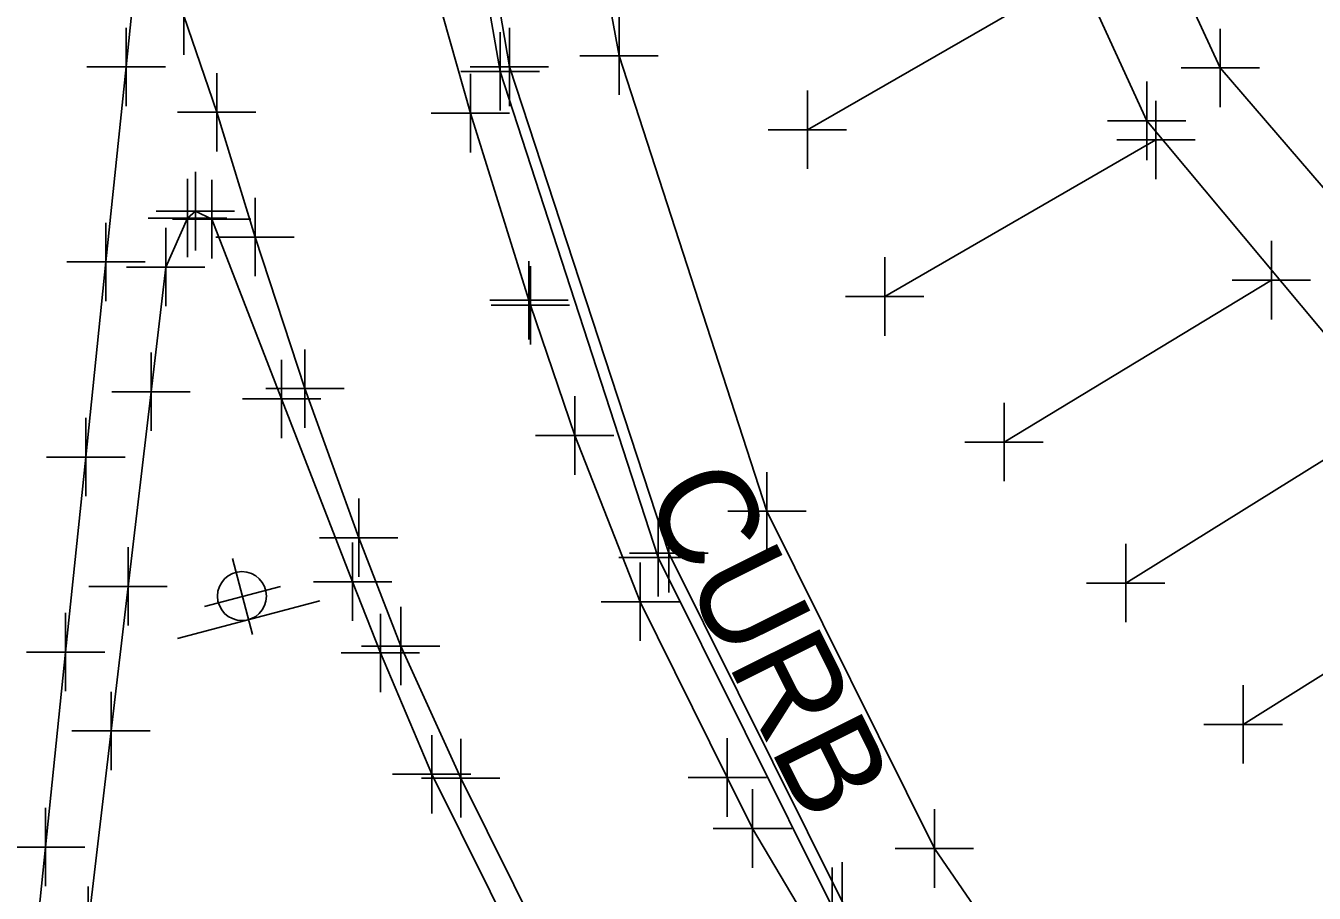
# Model space of a CAD drawing. Extents: x 0 to 1944463, y 0 to 420651.
# Drawn here: x 1942744.5 to 1942810.2, y 417905.1 to 417949.3 of the extents above; entities that cross this region are included whole.
import ezdxf

# ---------------------------------------------------------------- set-up
doc = ezdxf.new("R2010")
doc.units = 0
for name, color, linetype in [('SUR - DTM - Breaklines', 7, 'Continuous'), ('SUR - DTM - Breaklines - Points - Locators', 7, 'Continuous'), ('SUR - NON-TRAN - Features', 7, 'Continuous'), ('SUR - NON-TRAN - Features - Points - Locators', 7, 'Continuous'), ('SUR - TR-CTRL - Pavement Marking', 7, 'Continuous'), ('SUR - TR-CTRL - Pavement Marking - Points - Locators', 7, 'Continuous'), ('SUR - TR-CTRL - Signs and Devices', 7, 'Continuous'), ('SUR - TR-CTRL - Signs and Devices - Points - Locators', 7, 'Continuous'), ('SUR - TRAN - Features', 7, 'Continuous'), ('SUR - TRAN - Features - Points - Locators', 7, 'Continuous'), ('SUR - TRAN - Features Text', 7, 'Continuous')]:
    doc.layers.add(name, color=color, linetype=linetype)

msp = doc.modelspace()

# ---------------------------------------------------------------- linework, layer by layer
at = {"layer": 'SUR - DTM - Breaklines'}
msp.add_lwpolyline([(1942845.653, 417851.435), (1942844.565, 417850.194), (1942842.765, 417849.553), (1942840.798, 417849.919), (1942830.793, 417855.545), (1942821.429, 417862.859), (1942815.227, 417868.426), (1942812.749, 417870.855), (1942801.064, 417883.457), (1942793.306, 417893.178), (1942791.482, 417895.793), (1942786.152, 417904.647), (1942777.316, 417922.399), (1942769.183, 417947.203), (1942767.419, 417957.597), (1942765.99, 417970.655), (1942765.855, 417974.495), (1942767.539, 418005.277), (1942768.104, 418011.353)], dxfattribs=at)
at = {"layer": 'SUR - DTM - Breaklines - Points - Locators'}
for p, q in [((1942769.183, 417947.203), (1942769.183, 417949.203)), ((1942769.183, 417947.203), (1942767.183, 417947.203)), ((1942769.183, 417947.203), (1942771.183, 417947.203)), ((1942769.183, 417947.203), (1942769.183, 417945.203)), ((1942777.316, 417922.399), (1942777.316, 417924.399)), ((1942777.316, 417922.399), (1942775.316, 417922.399)), ((1942777.316, 417922.399), (1942779.316, 417922.399)), ((1942777.316, 417922.399), (1942777.316, 417920.399)), ((1942786.152, 417904.647), (1942786.152, 417906.647))]:
    msp.add_line(p, q, dxfattribs=at)
at = {"layer": 'SUR - NON-TRAN - Features'}
for points in [[(1942897.924, 417891.939), (1942849.099, 417892.435), (1942840.147, 417898.517), (1942826.257, 417915.055), (1942801.688, 417944.456), (1942786.467, 417977.693), (1942788.626, 418004.588)], [(1942897.611, 417896.263), (1942849.198, 417896.388), (1942849.198, 417899.007), (1942841.883, 417900.039), (1942844.299, 417902.133), (1942830.345, 417918.22), (1942805.44, 417947.153), (1942791.55, 417977.18), (1942794.141, 418004.506)]]:
    msp.add_lwpolyline(points, dxfattribs=at)
at = {"layer": 'SUR - NON-TRAN - Features - Points - Locators'}
for p, q in [((1942805.44, 417947.153), (1942805.44, 417949.153)), ((1942805.44, 417947.153), (1942803.44, 417947.153)), ((1942805.44, 417947.153), (1942807.44, 417947.153)), ((1942805.44, 417947.153), (1942805.44, 417945.153)), ((1942801.688, 417944.456), (1942801.688, 417946.456)), ((1942801.688, 417944.456), (1942799.688, 417944.456)), ((1942801.688, 417944.456), (1942803.688, 417944.456)), ((1942801.688, 417944.456), (1942801.688, 417942.456))]:
    msp.add_line(p, q, dxfattribs=at)
at = {"layer": 'SUR - TR-CTRL - Pavement Marking'}
for points in [[(1942756.253, 418008.604), (1942756.832, 417999.459), (1942757.925, 417989.519), (1942758.231, 417986.732), (1942760.046, 417976.898), (1942760.467, 417974.617), (1942762.281, 417964.783), (1942762.952, 417961.148), (1942765.097, 417952.301), (1942767.192, 417944.847), (1942770.176, 417935.303), (1942770.256, 417935.048), (1942772.517, 417928.408), (1942775.859, 417919.929), (1942780.296, 417910.968), (1942781.583, 417908.367), (1942786.685, 417899.767), (1942788.971, 417895.911), (1942794.975, 417887.914), (1942796.42, 417885.987), (1942802.968, 417878.429), (1942805.803, 417875.157), (1942813, 417868.214)], [(1942799.725, 417861.277), (1942790.736, 417865.658), (1942781.747, 417870.039), (1942775.062, 417873.297), (1942765.944, 417877.403), (1942756.825, 417881.508), (1942747.707, 417885.614), (1942743.465, 417887.524), (1942744.493, 417897.471), (1942745.521, 417907.418), (1942746.549, 417917.365), (1942747.578, 417927.312), (1942748.606, 417937.259), (1942749.634, 417947.206), (1942750.63, 417956.84)], [(1942784.384, 417944.002), (1942798.076, 417951.88)], [(1942752.579, 417949.819), (1942754.255, 417944.892), (1942756.21, 417938.529), (1942758.752, 417930.8), (1942761.496, 417923.192), (1942763.64, 417917.67), (1942766.697, 417910.933), (1942770.76, 417902.785), (1942775.654, 417894.064), (1942777.544, 417890.697), (1942782.986, 417882.308), (1942784.568, 417879.87), (1942788.778, 417873.987), (1942794.451, 417867.048), (1942799.385, 417861.72)], [(1942788.324, 417935.496), (1942802.161, 417943.483)], [(1942808.051, 417936.33), (1942794.414, 417928.074)], [(1942800.618, 417920.883), (1942814.083, 417929.253)], [(1942820.085, 417922.122), (1942806.608, 417913.677)]]:
    msp.add_lwpolyline(points, dxfattribs=at)
at = {"layer": 'SUR - TR-CTRL - Pavement Marking - Points - Locators'}
for p, q in [((1942752.579, 417949.819), (1942752.579, 417947.819)), ((1942749.634, 417947.206), (1942749.634, 417949.206)), ((1942749.634, 417947.206), (1942747.634, 417947.206)), ((1942749.634, 417947.206), (1942751.634, 417947.206)), ((1942749.634, 417947.206), (1942749.634, 417945.206)), ((1942754.255, 417944.892), (1942754.255, 417946.892)), ((1942767.192, 417944.847), (1942767.192, 417946.847)), ((1942784.384, 417944.002), (1942784.384, 417946.002)), ((1942802.161, 417943.483), (1942802.161, 417945.483)), ((1942754.255, 417944.892), (1942752.255, 417944.892)), ((1942754.255, 417944.892), (1942756.255, 417944.892)), ((1942754.255, 417944.892), (1942754.255, 417942.892)), ((1942767.192, 417944.847), (1942765.192, 417944.847)), ((1942767.192, 417944.847), (1942769.192, 417944.847)), ((1942767.192, 417944.847), (1942767.192, 417942.847)), ((1942784.384, 417944.002), (1942782.384, 417944.002)), ((1942784.384, 417944.002), (1942786.384, 417944.002)), ((1942784.384, 417944.002), (1942784.384, 417942.002)), ((1942802.161, 417943.483), (1942800.161, 417943.483)), ((1942802.161, 417943.483), (1942804.161, 417943.483)), ((1942802.161, 417943.483), (1942802.161, 417941.483)), ((1942756.21, 417938.529), (1942756.21, 417940.529)), ((1942748.606, 417937.259), (1942748.606, 417939.259)), ((1942756.21, 417938.529), (1942754.21, 417938.529)), ((1942756.21, 417938.529), (1942758.21, 417938.529)), ((1942756.21, 417938.529), (1942756.21, 417936.529)), ((1942808.051, 417936.33), (1942808.051, 417938.33)), ((1942788.324, 417935.496), (1942788.324, 417937.496)), ((1942748.606, 417937.259), (1942746.606, 417937.259)), ((1942748.606, 417937.259), (1942750.606, 417937.259)), ((1942748.606, 417937.259), (1942748.606, 417935.259)), ((1942770.176, 417935.303), (1942770.176, 417937.303)), ((1942770.256, 417935.048), (1942770.256, 417937.048)), ((1942808.051, 417936.33), (1942806.051, 417936.33)), ((1942808.051, 417936.33), (1942810.051, 417936.33)), ((1942808.051, 417936.33), (1942808.051, 417934.33)), ((1942788.324, 417935.496), (1942786.324, 417935.496)), ((1942788.324, 417935.496), (1942790.324, 417935.496)), ((1942788.324, 417935.496), (1942788.324, 417933.496)), ((1942770.176, 417935.303), (1942768.176, 417935.303)), ((1942770.256, 417935.048), (1942768.256, 417935.048)), ((1942770.176, 417935.303), (1942772.176, 417935.303)), ((1942770.176, 417935.303), (1942770.176, 417933.303)), ((1942770.256, 417935.048), (1942772.256, 417935.048)), ((1942770.256, 417935.048), (1942770.256, 417933.048)), ((1942758.752, 417930.8), (1942758.752, 417932.8)), ((1942758.752, 417930.8), (1942756.752, 417930.8)), ((1942758.752, 417930.8), (1942760.752, 417930.8)), ((1942758.752, 417930.8), (1942758.752, 417928.8)), ((1942772.517, 417928.408), (1942772.517, 417930.408)), ((1942794.414, 417928.074), (1942794.414, 417930.074)), ((1942747.578, 417927.312), (1942747.578, 417929.312)), ((1942772.517, 417928.408), (1942770.517, 417928.408)), ((1942772.517, 417928.408), (1942774.517, 417928.408)), ((1942772.517, 417928.408), (1942772.517, 417926.408)), ((1942794.414, 417928.074), (1942792.414, 417928.074)), ((1942794.414, 417928.074), (1942796.414, 417928.074)), ((1942794.414, 417928.074), (1942794.414, 417926.074)), ((1942747.578, 417927.312), (1942745.578, 417927.312)), ((1942747.578, 417927.312), (1942749.578, 417927.312)), ((1942747.578, 417927.312), (1942747.578, 417925.312)), ((1942761.496, 417923.192), (1942761.496, 417925.192)), ((1942761.496, 417923.192), (1942759.496, 417923.192)), ((1942761.496, 417923.192), (1942763.496, 417923.192)), ((1942761.496, 417923.192), (1942761.496, 417921.192)), ((1942800.618, 417920.883), (1942800.618, 417922.883)), ((1942775.859, 417919.929), (1942775.859, 417921.929)), ((1942800.618, 417920.883), (1942798.618, 417920.883)), ((1942800.618, 417920.883), (1942802.618, 417920.883)), ((1942800.618, 417920.883), (1942800.618, 417918.883)), ((1942775.859, 417919.929), (1942773.859, 417919.929)), ((1942775.859, 417919.929), (1942777.859, 417919.929)), ((1942775.859, 417919.929), (1942775.859, 417917.929)), ((1942746.549, 417917.365), (1942746.549, 417919.365)), ((1942763.64, 417917.67), (1942763.64, 417919.67)), ((1942746.549, 417917.365), (1942744.549, 417917.365)), ((1942746.549, 417917.365), (1942748.549, 417917.365)), ((1942746.549, 417917.365), (1942746.549, 417915.365)), ((1942763.64, 417917.67), (1942761.64, 417917.67)), ((1942763.64, 417917.67), (1942765.64, 417917.67)), ((1942763.64, 417917.67), (1942763.64, 417915.67)), ((1942806.608, 417913.677), (1942806.608, 417915.677)), ((1942806.608, 417913.677), (1942804.608, 417913.677)), ((1942806.608, 417913.677), (1942808.608, 417913.677)), ((1942806.608, 417913.677), (1942806.608, 417911.677)), ((1942766.697, 417910.933), (1942766.697, 417912.933)), ((1942780.296, 417910.968), (1942780.296, 417912.968)), ((1942766.697, 417910.933), (1942764.697, 417910.933)), ((1942766.697, 417910.933), (1942768.697, 417910.933)), ((1942766.697, 417910.933), (1942766.697, 417908.933)), ((1942780.296, 417910.968), (1942778.296, 417910.968)), ((1942780.296, 417910.968), (1942782.296, 417910.968)), ((1942780.296, 417910.968), (1942780.296, 417908.968)), ((1942781.583, 417908.367), (1942781.583, 417910.367)), ((1942745.521, 417907.418), (1942745.521, 417909.418)), ((1942781.583, 417908.367), (1942779.583, 417908.367)), ((1942781.583, 417908.367), (1942783.583, 417908.367)), ((1942781.583, 417908.367), (1942781.583, 417906.367)), ((1942745.521, 417907.418), (1942743.521, 417907.418)), ((1942745.521, 417907.418), (1942747.521, 417907.418)), ((1942745.521, 417907.418), (1942745.521, 417905.418))]:
    msp.add_line(p, q, dxfattribs=at)
at = {"layer": 'SUR - TR-CTRL - Signs and Devices'}
msp.add_line((1942759.508, 417919.978), (1942752.259, 417918.055), dxfattribs=at)
msp.add_circle((1942755.543, 417920.219), 1.25, dxfattribs=at)
at = {"layer": 'SUR - TR-CTRL - Signs and Devices - Points - Locators'}
for q in [(1942755.057, 417922.133), (1942757.503, 417920.713), (1942753.637, 417919.687), (1942756.083, 417918.267)]:
    msp.add_line((1942755.57, 417920.2), q, dxfattribs=at)
at = {"layer": 'SUR - TRAN - Features'}
for points in [[(1942846.028, 417851.164), (1942844.827, 417849.664), (1942842.876, 417848.99), (1942840.571, 417849.513), (1942830.462, 417855.144), (1942821.094, 417862.458), (1942814.609, 417868.3), (1942812.416, 417870.575), (1942800.802, 417883.21), (1942792.78, 417893.105), (1942791.056, 417895.511), (1942785.649, 417904.372), (1942776.765, 417922.192), (1942768.712, 417946.981), (1942766.861, 417957.603), (1942765.443, 417970.756), (1942765.289, 417974.421), (1942766.953, 418005.16), (1942767.653, 418011.44)], [(1943114.834, 417624.896), (1943103.453, 417639.126), (1943095.3, 417651.485), (1943083.428, 417672.654), (1943076.721, 417682.249), (1943055.252, 417704.387), (1943020.966, 417735.536), (1942996.784, 417756.051), (1942978.451, 417770.697), (1942923.479, 417810.417), (1942907.463, 417821.141), (1942884.283, 417835.758), (1942865.83, 417846.651), (1942848.31, 417856.509), (1942835.5, 417863.859), (1942826.295, 417870.821), (1942818.403, 417877.862), (1942796.294, 417899.443), (1942790.861, 417907.343), (1942782.321, 417924.544), (1942774.775, 417947.78), (1942772.79, 417958.555), (1942771.547, 417970.782), (1942773.585, 418011.209)], [(1942753.999, 417939.444), (1942753.169, 417939.851), (1942752.765, 417939.496), (1942751.654, 417936.999), (1942750.904, 417930.641), (1942749.732, 417920.71), (1942748.862, 417913.338), (1942747.69, 417903.406), (1942746.999, 417897.544), (1942756.247, 417893.74), (1942759.709, 417892.316), (1942768.947, 417890.177), (1942774.807, 417889.694)], [(1942753.999, 417939.444), (1942757.564, 417930.274), (1942761.188, 417920.953), (1942762.601, 417917.318), (1942765.22, 417911.131), (1942769.673, 417902.177), (1942769.783, 417901.956), (1942774.424, 417893.098), (1942775.263, 417891.498), (1942775.408, 417890.601), (1942774.807, 417889.694)]]:
    msp.add_lwpolyline(points, dxfattribs=at)
at = {"layer": 'SUR - TRAN - Features - Points - Locators'}
for p, q in [((1942774.775, 417947.78), (1942774.775, 417949.78)), ((1942768.712, 417946.981), (1942768.712, 417948.981)), ((1942774.775, 417947.78), (1942772.775, 417947.78)), ((1942774.775, 417947.78), (1942776.775, 417947.78)), ((1942774.775, 417947.78), (1942774.775, 417945.78)), ((1942768.712, 417946.981), (1942766.712, 417946.981)), ((1942768.712, 417946.981), (1942770.712, 417946.981)), ((1942768.712, 417946.981), (1942768.712, 417944.981)), ((1942752.765, 417939.496), (1942752.765, 417941.496)), ((1942753.169, 417939.851), (1942753.169, 417941.851)), ((1942753.999, 417939.444), (1942753.999, 417941.444)), ((1942753.999, 417939.444), (1942753.999, 417941.444)), ((1942752.765, 417939.496), (1942750.765, 417939.496)), ((1942753.169, 417939.851), (1942751.169, 417939.851)), ((1942753.999, 417939.444), (1942751.999, 417939.444)), ((1942753.999, 417939.444), (1942751.999, 417939.444)), ((1942752.765, 417939.496), (1942754.765, 417939.496)), ((1942752.765, 417939.496), (1942752.765, 417937.496)), ((1942753.169, 417939.851), (1942755.169, 417939.851)), ((1942753.169, 417939.851), (1942753.169, 417937.851)), ((1942753.999, 417939.444), (1942755.999, 417939.444)), ((1942753.999, 417939.444), (1942753.999, 417937.444)), ((1942753.999, 417939.444), (1942755.999, 417939.444)), ((1942753.999, 417939.444), (1942753.999, 417937.444)), ((1942751.654, 417936.999), (1942751.654, 417938.999)), ((1942751.654, 417936.999), (1942749.654, 417936.999)), ((1942751.654, 417936.999), (1942753.654, 417936.999)), ((1942751.654, 417936.999), (1942751.654, 417934.999)), ((1942750.904, 417930.641), (1942750.904, 417932.641)), ((1942757.564, 417930.274), (1942757.564, 417932.274)), ((1942750.904, 417930.641), (1942748.904, 417930.641)), ((1942750.904, 417930.641), (1942752.904, 417930.641)), ((1942750.904, 417930.641), (1942750.904, 417928.641)), ((1942757.564, 417930.274), (1942755.564, 417930.274)), ((1942757.564, 417930.274), (1942759.564, 417930.274)), ((1942757.564, 417930.274), (1942757.564, 417928.274)), ((1942782.321, 417924.544), (1942782.321, 417926.544)), ((1942782.321, 417924.544), (1942780.321, 417924.544)), ((1942782.321, 417924.544), (1942784.321, 417924.544)), ((1942782.321, 417924.544), (1942782.321, 417922.544)), ((1942776.765, 417922.192), (1942776.765, 417924.192)), ((1942749.732, 417920.71), (1942749.732, 417922.71)), ((1942761.188, 417920.953), (1942761.188, 417922.953)), ((1942776.765, 417922.192), (1942774.765, 417922.192)), ((1942776.765, 417922.192), (1942778.765, 417922.192)), ((1942776.765, 417922.192), (1942776.765, 417920.192)), ((1942749.732, 417920.71), (1942747.732, 417920.71)), ((1942749.732, 417920.71), (1942751.732, 417920.71)), ((1942749.732, 417920.71), (1942749.732, 417918.71)), ((1942761.188, 417920.953), (1942759.188, 417920.953)), ((1942761.188, 417920.953), (1942763.188, 417920.953)), ((1942761.188, 417920.953), (1942761.188, 417918.953)), ((1942762.601, 417917.318), (1942762.601, 417919.318)), ((1942762.601, 417917.318), (1942760.601, 417917.318)), ((1942762.601, 417917.318), (1942764.601, 417917.318)), ((1942762.601, 417917.318), (1942762.601, 417915.318)), ((1942748.862, 417913.338), (1942748.862, 417915.338)), ((1942748.862, 417913.338), (1942746.862, 417913.338)), ((1942748.862, 417913.338), (1942750.862, 417913.338)), ((1942748.862, 417913.338), (1942748.862, 417911.338)), ((1942765.22, 417911.131), (1942765.22, 417913.131)), ((1942765.22, 417911.131), (1942763.22, 417911.131)), ((1942765.22, 417911.131), (1942767.22, 417911.131)), ((1942765.22, 417911.131), (1942765.22, 417909.131)), ((1942790.861, 417907.343), (1942790.861, 417909.343)), ((1942790.861, 417907.343), (1942788.861, 417907.343)), ((1942790.861, 417907.343), (1942792.861, 417907.343)), ((1942790.861, 417907.343), (1942790.861, 417905.343)), ((1942785.649, 417904.372), (1942785.649, 417906.372)), ((1942747.69, 417903.406), (1942747.69, 417905.406))]:
    msp.add_line(p, q, dxfattribs=at)

# ---------------------------------------------------------------- texts
at = {"layer": 'SUR - TRAN - Features Text'}
msp.add_text('CURB', height=5, rotation=296.49685, dxfattribs=at).set_placement((1942775.972, 417925.431))

doc.saveas('drawing.dxf')
